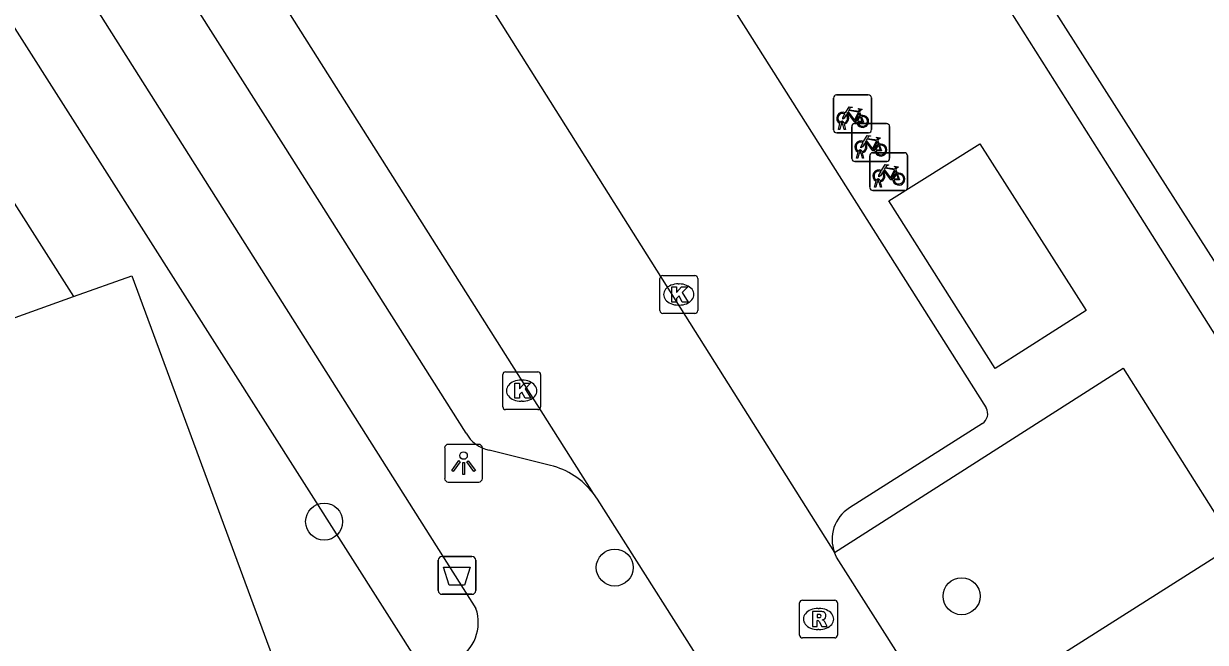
# Model space of a CAD drawing. Extents: x 162347 to 162868, y 381221 to 381813.
# Drawn here: x 162549.42 to 162580.66, y 381502.19 to 381518.56 of the extents above; entities that cross this region are included whole.
import ezdxf

# ---------------------------------------------------------------- set-up
doc = ezdxf.new("R2010")
doc.units = 0
for name, color, linetype in [('IMGEO_Afvalbak', 7, 'Continuous'), ('IMGEO_Boom', 7, 'Continuous'), ('IMGEO_Fietsenrek', 7, 'Continuous'), ('IMGEO_Groenvoorziening', 7, 'Continuous'), ('IMGEO_Kolk', 7, 'Continuous'), ('IMGEO_Lichtpunt', 7, 'Continuous'), ('IMGEO_Pand', 7, 'Continuous'), ('IMGEO_Rijbaan_lokaal_open', 7, 'Continuous'), ('IMGEO_Rioolput', 7, 'Continuous'), ('IMGEO_Voetpad_open', 7, 'Continuous')]:
    doc.layers.add(name, color=color, linetype=linetype)

msp = doc.modelspace()

# ---------------------------------------------------------------- linework, layer by layer
at = {"layer": 'IMGEO_Afvalbak'}
for p, q in [((162560.378, 381503.566), (162560.378, 381504.366)), ((162560.378, 381504.366), (162560.378, 381503.566)), ((162560.478, 381504.466), (162561.268, 381504.466)), ((162561.268, 381504.466), (162560.478, 381504.466)), ((162561.368, 381504.366), (162561.368, 381503.566)), ((162561.368, 381503.566), (162561.368, 381504.366)), ((162561.268, 381503.466), (162560.478, 381503.466)), ((162560.478, 381503.466), (162561.268, 381503.466))]:
    msp.add_line(p, q, dxfattribs=at)
msp.add_lwpolyline([(162560.521, 381504.18), (162561.225, 381504.18), (162561.076, 381503.71), (162560.67, 381503.71), (162560.521, 381504.18)], dxfattribs=at)
for centre, start, end in [((162560.478, 381504.366), 90, 180), ((162560.478, 381504.366), 90, 180), ((162561.268, 381504.366), 0, 90), ((162561.268, 381504.366), 360, 90), ((162560.478, 381503.566), 180, 270), ((162560.478, 381503.566), 180, 270), ((162561.268, 381503.566), 270, 0), ((162561.268, 381503.566), 270, 0)]:
    msp.add_arc(centre, 0.1, start, end, dxfattribs=at)
at = {"layer": 'IMGEO_Boom'}
for centre in [(162557.362, 381505.388), (162565.044, 381504.173), (162574.214, 381503.415)]:
    msp.add_circle(centre, 0.489, dxfattribs=at)
at = {"layer": 'IMGEO_Fietsenrek'}
for p, q in [((162570.83, 381515.746), (162570.83, 381516.587)), ((162570.83, 381516.587), (162570.83, 381515.746)), ((162570.905, 381516.671), (162571.746, 381516.671)), ((162571.746, 381516.671), (162570.905, 381516.671)), ((162571.83, 381516.596), (162571.83, 381515.755)), ((162571.83, 381515.755), (162571.83, 381516.596)), ((162571.068, 381515.927), (162571.067, 381515.931)), ((162571.099, 381515.938), (162571.1, 381515.931)), ((162571.517, 381516.22), (162571.553, 381516.125)), ((162571.755, 381515.671), (162570.914, 381515.671)), ((162570.914, 381515.671), (162571.755, 381515.671)), ((162570.957, 381515.755), (162570.996, 381515.915)), ((162570.991, 381515.755), (162570.957, 381515.755)), ((162571.026, 381515.903), (162570.991, 381515.755)), ((162571.109, 381515.755), (162571.075, 381515.897)), ((162571.107, 381515.901), (162571.142, 381515.755)), ((162571.142, 381515.755), (162571.109, 381515.755)), ((162571.311, 381514.988), (162571.311, 381515.829)), ((162571.311, 381515.829), (162571.311, 381514.988)), ((162571.386, 381515.913), (162572.227, 381515.913)), ((162572.227, 381515.913), (162571.386, 381515.913)), ((162572.311, 381515.838), (162572.311, 381514.997)), ((162572.311, 381514.997), (162572.311, 381515.838)), ((162571.998, 381515.462), (162572.034, 381515.367)), ((162571.438, 381514.997), (162571.477, 381515.157)), ((162571.472, 381514.997), (162571.438, 381514.997)), ((162571.507, 381515.145), (162571.472, 381514.997)), ((162571.549, 381515.169), (162571.548, 381515.173)), ((162571.59, 381514.997), (162571.556, 381515.139)), ((162571.58, 381515.18), (162571.581, 381515.173)), ((162571.588, 381515.143), (162571.623, 381514.997)), ((162571.623, 381514.997), (162571.59, 381514.997)), ((162571.786, 381514.22), (162571.786, 381515.061)), ((162571.786, 381515.061), (162571.786, 381514.22)), ((162571.861, 381515.145), (162572.702, 381515.145)), ((162572.702, 381515.145), (162571.861, 381515.145)), ((162572.786, 381515.07), (162572.786, 381514.229)), ((162572.786, 381514.229), (162572.786, 381515.07)), ((162572.236, 381514.913), (162571.395, 381514.913)), ((162571.395, 381514.913), (162572.236, 381514.913)), ((162572.473, 381514.694), (162572.509, 381514.599)), ((162571.913, 381514.229), (162571.952, 381514.389)), ((162571.982, 381514.377), (162571.947, 381514.229)), ((162572.024, 381514.401), (162572.023, 381514.405)), ((162572.065, 381514.229), (162572.031, 381514.371)), ((162572.055, 381514.412), (162572.056, 381514.405)), ((162572.063, 381514.375), (162572.098, 381514.229)), ((162572.711, 381514.145), (162571.87, 381514.145)), ((162571.87, 381514.145), (162572.711, 381514.145)), ((162571.947, 381514.229), (162571.913, 381514.229)), ((162572.098, 381514.229), (162572.065, 381514.229))]:
    msp.add_line(p, q, dxfattribs=at)
for points in [[(162571.143, 381516.197), (162571.238, 381516.361), (162571.324, 381516.347), (162571.326, 381516.338), (162571.27, 381516.327), (162571.243, 381516.282), (162571.499, 381516.241)], [(162571.486, 381516.216), (162571.229, 381516.257), (162571.212, 381516.228), (162571.379, 381516.008), (162571.486, 381516.216)], [(162571.499, 381516.241), (162571.524, 381516.29), (162571.518, 381516.294), (162571.495, 381516.298), (162571.483, 381516.305), (162571.482, 381516.308), (162571.484, 381516.313), (162571.579, 381516.298), (162571.581, 381516.288), (162571.571, 381516.275), (162571.559, 381516.269), (162571.545, 381516.275), (162571.517, 381516.22)], [(162571.164, 381516.145), (162571.112, 381516.055), (162571.072, 381516.03), (162571.073, 381516.077), (162571.128, 381516.171)], [(162571.439, 381515.953), (162571.389, 381515.953), (162571.198, 381516.204), (162571.179, 381516.172)], [(162571.534, 381516.118), (162571.504, 381516.195), (162571.395, 381515.977), (162571.438, 381515.977)], [(162571.468, 381515.977), (162571.588, 381515.976), (162571.544, 381516.09)], [(162571.564, 381516.097), (162571.619, 381515.952), (162571.469, 381515.952)], [(162571.645, 381515.387), (162571.593, 381515.297), (162571.553, 381515.272), (162571.554, 381515.319), (162571.609, 381515.413)], [(162571.624, 381515.439), (162571.719, 381515.603), (162571.805, 381515.589), (162571.807, 381515.58), (162571.751, 381515.569), (162571.724, 381515.524), (162571.98, 381515.483)], [(162571.92, 381515.195), (162571.87, 381515.195), (162571.679, 381515.446), (162571.66, 381515.414)], [(162571.967, 381515.458), (162571.71, 381515.499), (162571.693, 381515.47), (162571.86, 381515.25), (162571.967, 381515.458)], [(162572.015, 381515.36), (162571.985, 381515.437), (162571.876, 381515.219), (162571.919, 381515.219)], [(162571.949, 381515.219), (162572.069, 381515.218), (162572.025, 381515.332)], [(162572.045, 381515.339), (162572.1, 381515.194), (162571.95, 381515.194)], [(162571.98, 381515.483), (162572.005, 381515.532), (162571.999, 381515.536), (162571.976, 381515.54), (162571.964, 381515.547), (162571.963, 381515.55), (162571.965, 381515.555), (162572.06, 381515.54), (162572.062, 381515.53), (162572.052, 381515.517), (162572.04, 381515.511), (162572.026, 381515.517), (162571.998, 381515.462)], [(162572.099, 381514.671), (162572.194, 381514.835), (162572.28, 381514.821), (162572.282, 381514.812), (162572.226, 381514.801), (162572.199, 381514.756), (162572.455, 381514.715)], [(162572.395, 381514.427), (162572.345, 381514.427), (162572.154, 381514.678), (162572.135, 381514.646)], [(162572.442, 381514.69), (162572.185, 381514.731), (162572.168, 381514.702), (162572.335, 381514.482), (162572.442, 381514.69)], [(162572.455, 381514.715), (162572.48, 381514.764), (162572.474, 381514.768), (162572.451, 381514.772), (162572.439, 381514.779), (162572.438, 381514.782), (162572.44, 381514.787), (162572.535, 381514.772), (162572.537, 381514.762), (162572.527, 381514.749), (162572.515, 381514.743), (162572.501, 381514.749), (162572.473, 381514.694)], [(162572.12, 381514.619), (162572.068, 381514.529), (162572.028, 381514.504), (162572.029, 381514.551), (162572.084, 381514.645)], [(162572.49, 381514.592), (162572.46, 381514.669), (162572.351, 381514.451), (162572.394, 381514.451)], [(162572.424, 381514.451), (162572.544, 381514.45), (162572.5, 381514.564)], [(162572.52, 381514.571), (162572.575, 381514.426), (162572.425, 381514.426)]]:
    msp.add_lwpolyline(points, dxfattribs=at)
for centre, radius, start, end in [((162570.908, 381516.593), 0.0779, 92.4484, 184.2845), ((162570.908, 381516.593), 0.0779, 92.4484, 184.2845), ((162571.752, 381516.593), 0.0779, 2.4484, 94.2845), ((162571.752, 381516.593), 0.0779, 2.4484, 94.2845), ((162571.07, 381516.056), 0.159, 62.6766, 242.1369), ((162571.07, 381516.056), 0.129, 63.3192, 238.903), ((162571.05, 381515.927), 0.0499, 12.8025, 158.6934), ((162571.05, 381515.927), 0.0174, 12.8025, 163.4502), ((162571.07, 381516.056), 0.129, 253.415, 269.0204), ((162571.07, 381516.056), 0.129, 283.6043, 43.4302), ((162571.07, 381516.056), 0.159, 283.5766, 46.6042), ((162571.597, 381515.972), 0.159, 113.3408, 178.3217), ((162571.597, 381515.972), 0.159, 187.0065, 105.7708), ((162571.597, 381515.972), 0.129, 113.923, 177.9556), ((162571.597, 381515.972), 0.129, 188.6715, 104.5883), ((162570.908, 381515.749), 0.0779, 182.4484, 274.2845), ((162570.908, 381515.749), 0.0779, 182.4484, 274.2845), ((162571.07, 381516.056), 0.159, 253.9967, 271.7867), ((162571.389, 381515.835), 0.0779, 92.4484, 184.2845), ((162571.389, 381515.835), 0.0779, 92.4484, 184.2845), ((162571.752, 381515.749), 0.0779, 272.4484, 4.2845), ((162571.752, 381515.749), 0.0779, 272.4484, 4.2845), ((162572.233, 381515.835), 0.0779, 2.4484, 94.2845), ((162572.233, 381515.835), 0.0779, 2.4484, 94.2845), ((162571.551, 381515.298), 0.159, 62.6766, 242.1369), ((162571.551, 381515.298), 0.129, 63.3192, 238.903), ((162571.551, 381515.298), 0.129, 283.6043, 43.4302), ((162571.551, 381515.298), 0.159, 283.5766, 46.6042), ((162572.078, 381515.214), 0.159, 113.3408, 178.3217), ((162572.078, 381515.214), 0.159, 187.0065, 105.7708), ((162572.078, 381515.214), 0.129, 113.923, 177.9556), ((162572.078, 381515.214), 0.129, 188.6715, 104.5883), ((162571.389, 381514.991), 0.0779, 182.4484, 274.2845), ((162571.389, 381514.991), 0.0779, 182.4484, 274.2845), ((162571.531, 381515.169), 0.0499, 12.8025, 158.6934), ((162571.551, 381515.298), 0.159, 253.9967, 271.7867), ((162571.531, 381515.169), 0.0174, 12.8025, 163.4502), ((162571.551, 381515.298), 0.129, 253.415, 269.0204), ((162571.864, 381515.067), 0.0779, 92.4484, 184.2845), ((162571.864, 381515.067), 0.0779, 92.4484, 184.2845), ((162572.233, 381514.991), 0.0779, 272.4484, 4.2845), ((162572.233, 381514.991), 0.0779, 272.4484, 4.2845), ((162572.708, 381515.067), 0.0779, 2.4484, 94.2845), ((162572.708, 381515.067), 0.0779, 2.4484, 94.2845), ((162572.026, 381514.53), 0.159, 62.6766, 242.1369), ((162572.026, 381514.53), 0.129, 63.3192, 238.903), ((162572.006, 381514.401), 0.0499, 12.8025, 158.6934), ((162572.026, 381514.53), 0.159, 253.9967, 271.7867), ((162572.006, 381514.401), 0.0174, 12.8025, 163.4502), ((162572.026, 381514.53), 0.129, 253.415, 269.0204), ((162572.026, 381514.53), 0.129, 283.6043, 43.4302), ((162572.026, 381514.53), 0.159, 283.5766, 46.6042), ((162572.553, 381514.446), 0.159, 113.3408, 178.3217), ((162572.553, 381514.446), 0.159, 187.0065, 105.7708), ((162572.553, 381514.446), 0.129, 113.923, 177.9556), ((162572.553, 381514.446), 0.129, 188.6715, 104.5883), ((162571.864, 381514.223), 0.0779, 182.4484, 274.2845), ((162571.864, 381514.223), 0.0779, 182.4484, 274.2845), ((162572.708, 381514.223), 0.0779, 272.4484, 4.2845), ((162572.708, 381514.223), 0.0779, 272.4484, 4.2845)]:
    msp.add_arc(centre, radius, start, end, dxfattribs=at)
at = {"layer": 'IMGEO_Groenvoorziening'}
for points in [[(162560.058, 381501.335), (162538.625, 381535.045)], [(162536.299, 381534.045), (162550.736, 381511.338)], [(162550.736, 381511.338), (162552.276, 381511.89), (162556.772, 381499.718)], [(162554.707, 381498.682), (162553.744, 381501.291), (162549.58, 381499.767), (162549.377, 381500), (162545.78, 381509.563), (162550.736, 381511.338)]]:
    msp.add_lwpolyline(points, dxfattribs=at)
at = {"layer": 'IMGEO_Kolk'}
for p, q in [((162566.311, 381511.895), (162567.163, 381511.895)), ((162566.236, 381510.969), (162566.236, 381511.821)), ((162566.724, 381511.675), (162566.749, 381511.675)), ((162567.237, 381511.821), (162567.237, 381510.969)), ((162566.747, 381511.115), (162566.722, 381511.115)), ((162567.163, 381510.895), (162566.311, 381510.895)), ((162562.083, 381508.424), (162562.083, 381509.276)), ((162562.158, 381509.35), (162563.01, 381509.35)), ((162562.571, 381509.13), (162562.596, 381509.13)), ((162563.084, 381509.276), (162563.084, 381508.424)), ((162562.594, 381508.57), (162562.569, 381508.57)), ((162563.01, 381508.35), (162562.158, 381508.35))]:
    msp.add_line(p, q, dxfattribs=at)
for points in [[(162566.311, 381511.895), (162567.163, 381511.895)], [(162566.236, 381510.969), (162566.236, 381511.821)], [(162566.557, 381511.595), (162566.68, 381511.595), (162566.68, 381511.444), (162566.81, 381511.595), (162566.974, 381511.595), (162566.828, 381511.444), (162566.981, 381511.195), (162566.829, 381511.195), (162566.744, 381511.359), (162566.68, 381511.292), (162566.68, 381511.195), (162566.557, 381511.195), (162566.557, 381511.595)], [(162567.237, 381511.821), (162567.237, 381510.969)], [(162567.163, 381510.895), (162566.311, 381510.895)], [(162562.083, 381508.424), (162562.083, 381509.276)], [(162562.158, 381509.35), (162563.01, 381509.35)], [(162563.084, 381509.276), (162563.084, 381508.424)], [(162562.404, 381509.05), (162562.527, 381509.05), (162562.527, 381508.899), (162562.657, 381509.05), (162562.821, 381509.05), (162562.675, 381508.899), (162562.828, 381508.65), (162562.676, 381508.65), (162562.591, 381508.814), (162562.527, 381508.747), (162562.527, 381508.65), (162562.404, 381508.65), (162562.404, 381509.05)], [(162563.01, 381508.35), (162562.158, 381508.35)]]:
    msp.add_lwpolyline(points, dxfattribs=at)
for centre, start, end in [((162566.313, 381511.819), 91.552, 178.448), ((162566.313, 381511.819), 91.552, 178.448), ((162567.161, 381511.819), 1.552, 88.448), ((162567.161, 381511.819), 1.552, 88.448), ((162566.313, 381510.971), 181.552, 268.448), ((162566.313, 381510.971), 181.552, 268.448), ((162567.161, 381510.971), 271.552, 358.448), ((162567.161, 381510.971), 271.552, 358.448), ((162562.16, 381509.274), 91.552, 178.448), ((162562.16, 381509.274), 91.552, 178.448), ((162563.008, 381509.274), 1.552, 88.448), ((162563.008, 381509.274), 1.552, 88.448), ((162562.16, 381508.426), 181.552, 268.448), ((162562.16, 381508.426), 181.552, 268.448), ((162563.008, 381508.426), 271.552, 358.448), ((162563.008, 381508.426), 271.552, 358.448)]:
    msp.add_arc(centre, 0.0765, start, end, dxfattribs=at)
for centre, major_axis, ratio, start_param, end_param in [((162566.723, 381511.395), (-0.387, 0.002), 0.722429, 4.712389, 7.853982), ((162566.748, 381511.395), (-0.39, 0.002), 0.717154, 1.570796, 4.712389), ((162562.57, 381508.85), (-0.387, 0.002), 0.722429, 4.712389, 7.853982), ((162562.595, 381508.85), (-0.39, 0.002), 0.717154, 1.570796, 4.712389)]:
    msp.add_ellipse(centre, major_axis=major_axis, ratio=ratio, start_param=start_param, end_param=end_param, dxfattribs=at)
at = {"layer": 'IMGEO_Lichtpunt'}
for p, q in [((162560.548, 381507.337), (162560.548, 381506.53)), ((162560.548, 381507.337), (162560.548, 381506.53)), ((162561.45, 381507.432), (162560.642, 381507.432)), ((162561.45, 381507.432), (162560.642, 381507.432)), ((162561.544, 381506.53), (162561.544, 381507.337)), ((162561.544, 381506.53), (162561.544, 381507.337)), ((162560.642, 381506.436), (162561.45, 381506.436)), ((162560.642, 381506.436), (162561.45, 381506.436))]:
    msp.add_line(p, q, dxfattribs=at)
for points in [[(162560.922, 381507.001), (162560.961, 381506.973), (162560.773, 381506.711), (162560.735, 381506.738), (162560.922, 381507.001)], [(162561.024, 381506.953), (162561.071, 381506.953), (162561.071, 381506.631), (162561.024, 381506.631), (162561.024, 381506.953)], [(162561.134, 381506.973), (162561.172, 381507), (162561.359, 381506.738), (162561.32, 381506.71), (162561.134, 381506.973)]]:
    msp.add_lwpolyline(points, dxfattribs=at)
msp.add_circle((162561.047, 381507.135), 0.0994, dxfattribs=at)
for centre, start, end in [((162560.642, 381507.337), 90, 180), ((162560.642, 381507.337), 90, 180), ((162561.45, 381507.337), 0, 90), ((162561.45, 381507.337), 0, 90), ((162560.642, 381506.53), 180, 270), ((162560.642, 381506.53), 180, 270), ((162561.45, 381506.53), 270, 0), ((162561.45, 381506.53), 270, 360)]:
    msp.add_arc(centre, 0.0946, start, end, dxfattribs=at)
at = {"layer": 'IMGEO_Pand'}
msp.add_lwpolyline([(162572.139, 381526.015), (162574.282, 381522.65), (162579.393, 381514.624), (162581.539, 381511.254)], dxfattribs=at)
at = {"layer": 'IMGEO_Rijbaan_lokaal_open'}
for points in [[(162555.463, 381529.008), (162570.854, 381504.569)], [(162564.479, 381506.132), (162551.711, 381526.315)], [(162579.561, 381482.257), (162575.133, 381489.296), (162571.159, 381495.615), (162564.586, 381505.98), (162564.479, 381506.132)], [(162573.732, 381500.011), (162573.691, 381500.063), (162570.91, 381504.449), (162570.854, 381504.569)]]:
    msp.add_lwpolyline(points, dxfattribs=at)
at = {"layer": 'IMGEO_Rioolput'}
for p, q in [((162569.931, 381502.386), (162569.931, 381503.238)), ((162570.006, 381503.312), (162570.858, 381503.312)), ((162570.932, 381503.238), (162570.932, 381502.386)), ((162570.419, 381503.092), (162570.444, 381503.092)), ((162570.442, 381502.532), (162570.417, 381502.532)), ((162570.858, 381502.312), (162570.006, 381502.312))]:
    msp.add_line(p, q, dxfattribs=at)
for points in [[(162569.931, 381502.386), (162569.931, 381503.238)], [(162570.006, 381503.312), (162570.858, 381503.312)], [(162570.932, 381503.238), (162570.932, 381502.386)], [(162570.52, 381503.01), (162570.268, 381503.012), (162570.268, 381502.612)], [(162570.446, 381502.931), (162570.392, 381502.931), (162570.392, 381502.85)], [(162570.392, 381502.85), (162570.444, 381502.85)], [(162570.268, 381502.612), (162570.392, 381502.612), (162570.392, 381502.774), (162570.403, 381502.774)], [(162570.45, 381502.745), (162570.521, 381502.612), (162570.661, 381502.612), (162570.596, 381502.738)], [(162570.858, 381502.312), (162570.006, 381502.312)]]:
    msp.add_lwpolyline(points, dxfattribs=at)
for centre, radius, start, end in [((162570.008, 381503.236), 0.0765, 91.552, 178.448), ((162570.008, 381503.236), 0.0765, 91.552, 178.448), ((162570.856, 381503.236), 0.0765, 1.552, 88.448), ((162570.856, 381503.236), 0.0765, 1.552, 88.448), ((162570.428, 381503.039), 0.19, 274.7715, 282.9687), ((162570.452, 381502.835), 0.0964, 77.0061, 93.1865), ((162570.466, 381502.892), 0.0378, 276.6634, 79.6772), ((162570.519, 381502.9), 0.109, 350.3612, 89.416), ((162570.517, 381502.9), 0.112, 277.5842, 350.9817), ((162570.402, 381502.721), 0.0533, 26.0293, 88.6989), ((162570.501, 381502.685), 0.108, 29.5134, 73.7905), ((162570.008, 381502.388), 0.0765, 181.552, 268.448), ((162570.008, 381502.388), 0.0765, 181.552, 268.448), ((162570.856, 381502.388), 0.0765, 271.552, 358.448), ((162570.856, 381502.388), 0.0765, 271.552, 358.448)]:
    msp.add_arc(centre, radius, start, end, dxfattribs=at)
for centre, major_axis, ratio, start_param, end_param in [((162570.418, 381502.812), (-0.387, 0.002), 0.722429, 4.712389, 7.853982), ((162570.443, 381502.812), (-0.39, 0.002), 0.717154, 1.570796, 4.712389)]:
    msp.add_ellipse(centre, major_axis=major_axis, ratio=ratio, start_param=start_param, end_param=end_param, dxfattribs=at)
at = {"layer": 'IMGEO_Voetpad_open'}
for points in [[(162590.152, 381495.869), (162587.839, 381499.445), (162583.065, 381506.926), (162578.52, 381514.13), (162573.5, 381522.067), (162568.826, 381529.447), (162564.167, 381536.701), (162561.844, 381540.188)], [(162540.608, 381535.896), (162561.375, 381503.089)], [(162560.74, 381530.71), (162574.862, 381508.393)], [(162561.112, 381507.728), (162556.287, 381515.349), (162551.616, 381522.711)], [(162574.698, 381515.383), (162577.506, 381510.972), (162575.097, 381509.44), (162572.291, 381513.869), (162574.698, 381515.383)], [(162570.854, 381504.569), (162578.487, 381509.446), (162581.439, 381504.773), (162573.805, 381499.933)], [(162574.762, 381507.981), (162571.249, 381505.751)], [(162563.343, 381506.876), (162561.725, 381507.279)]]:
    msp.add_lwpolyline(points, dxfattribs=at)
for centre, radius, start, end in [((162574.595, 381508.24), 0.308, 302.8247, 29.8895), ((162561.905, 381508.167), 0.906, 208.9906, 258.5666), ((162562.836, 381504.862), 2.077, 37.698, 75.8581), ((162571.766, 381504.921), 0.978, 121.9189, 201.124), ((162560.305, 381502.721), 1.132, 299.1523, 18.9596)]:
    msp.add_arc(centre, radius, start, end, dxfattribs=at)

doc.saveas('drawing.dxf')
